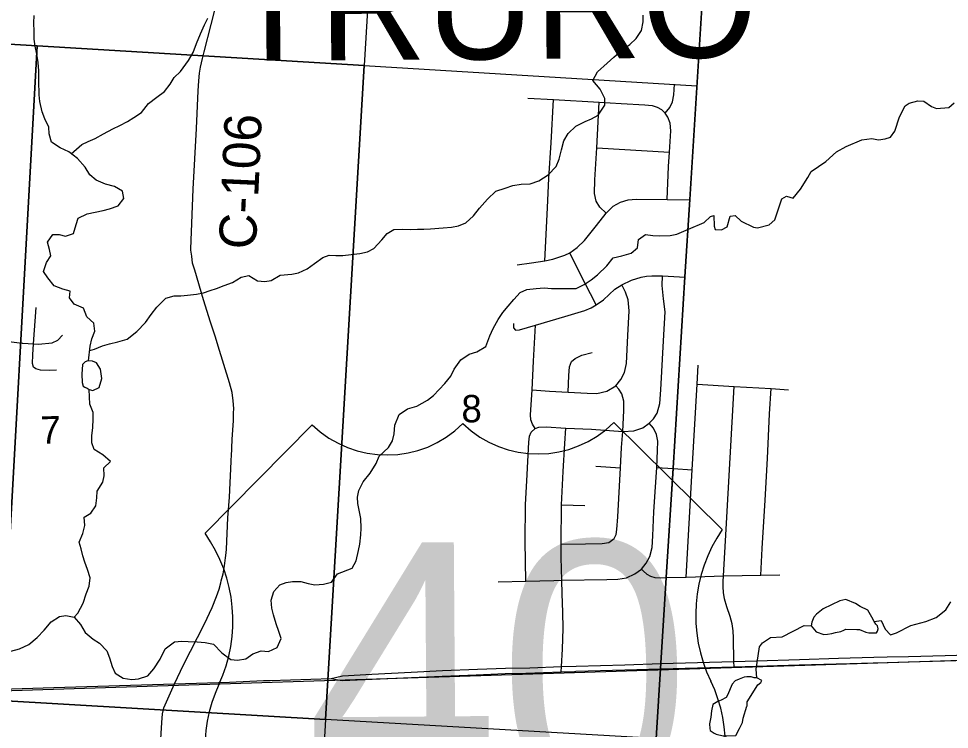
# Model space of a CAD drawing. Extents: x 114604 to 551442, y 316898 to 567001.
# Drawn here: x 262262 to 269777, y 384281 to 390020 of the extents above; entities that cross this region are included whole.
import ezdxf

# ---------------------------------------------------------------- set-up
doc = ezdxf.new("R2010")
doc.units = 0
for name, color, linetype in [('GE_P_Alignment_1000_Bearings', 7, 'Continuous'), ('GE_P_Alignment_1000_Stations', 7, 'Continuous'), ('GE_P_Alignment_100_Cardinal_Points', 7, 'Continuous'), ('GE_P_Alignment_500_Bearings', 7, 'Continuous'), ('GE_P_Alignment_500_Cardinal_Points', 7, 'Continuous'), ('GE_P_Alignment_500_Distances', 7, 'Continuous'), ('GE_P_Alignment_500_Stations', 7, 'Continuous'), ('MT_X_Edge_Line', 7, 'Continuous'), ('PM_P_Cells', 7, 'Continuous'), ('PM_P_CL_Double_Solid', 7, 'Continuous'), ('PV_X_Curb', 7, 'Continuous'), ('RD_X_RR_1', 7, 'Continuous'), ('RS_Raster1', 7, 'Continuous'), ('SN_P_Signs', 7, 'Continuous')]:
    doc.layers.add(name, color=color, linetype=linetype)

msp = doc.modelspace()

# ---------------------------------------------------------------- linework, layer by layer
at = {"layer": 'GE_P_Alignment_1000_Bearings'}
for points in [[(267424.2, 384761.3), (268525.5, 384796.3), (276184, 385040.8), (281201.1, 385170.8), (282582.5, 385211.5), (284847.9, 385265.3)], [(232892, 384843.7), (237074.9, 384701), (241131.6, 384553), (246968.2, 384346.9), (248348.6, 384299.5), (249786.5, 384301.5), (254141.3, 384374.7), (261362.9, 384568.7), (267424.2, 384761.3)]]:
    msp.add_lwpolyline(points, dxfattribs=at)
at = {"layer": 'GE_P_Alignment_1000_Stations'}
for p, q in [((264293, 384676.5), (264621.6, 384685.8)), ((264621.6, 384685.8), (264785.9, 384690.5)), ((264785.9, 384690.5), (264839.3, 384681.6))]:
    msp.add_line(p, q, dxfattribs=at)
for points in [[(267448.7, 384812.4), (268037.4, 384828.3), (268218.4, 384835.1), (268567.2, 384846.2), (268882, 384855.3), (269165.9, 384863.2), (269275.4, 384865.7)], [(269275.4, 384865.7), (269447.4, 384869.7), (269742.1, 384878.4), (270013.8, 384886.2), (270153.6, 384889.2)], [(264785.9, 384690.5), (264876.2, 384713.6), (265113.6, 384726.7), (265432, 384743.6), (265683, 384755.5), (265965.7, 384767.7), (266193.3, 384774.7), (266389.1, 384778.6), (266645.1, 384788.8), (266763.4, 384792), (267155.5, 384803), (267448.7, 384812.4)], [(267446, 384769.8), (268039.4, 384786.5), (268214.2, 384791), (268563, 384802.1), (268862.3, 384810.8)], [(268862.3, 384810.8), (268877.8, 384811.2), (269161.6, 384819.1), (269274.3, 384821.7)], [(269274.3, 384821.7), (269443.2, 384825.6), (269737.9, 384834.3), (270009.6, 384842.1), (270149.4, 384845.1)], [(264839.3, 384681.6), (264876.7, 384675.3), (265117.3, 384685.3), (265434.3, 384699.6), (265680.8, 384711.6), (265955.1, 384722.3), (266191.1, 384730.8), (266358.4, 384735.8), (266642.9, 384744.9), (266750, 384749.4)], [(266750, 384749.4), (266760.7, 384749.8), (267156.1, 384760.3), (267446, 384769.8)], [(261106.4, 384568.3), (261261.9, 384576.6), (261403.8, 384583.7), (261678.9, 384589.9), (262120.2, 384606.5), (262546.6, 384618.3), (263520.8, 384647.5), (263965.5, 384661.7), (264238.2, 384674.8)], [(264238.2, 384674.8), (264243.7, 384675.1), (264293, 384676.5)]]:
    msp.add_lwpolyline(points, dxfattribs=at)
at = {"layer": 'GE_P_Alignment_100_Cardinal_Points'}
for p, q in [((266929.6, 388977.3), (267516.6, 388941.7)), ((262381.6, 387394.1), (262404.3, 387688.5)), ((266922.3, 386405.8), (267121.8, 386393.4)), ((267414.6, 386394.3), (267546.8, 386387.8)), ((267546.8, 386387.8), (267700.5, 386377.2)), ((266645.7, 386093.6), (266834.4, 386088.8))]:
    msp.add_line(p, q, dxfattribs=at)
for points in [[(267497.1, 388558.4), (267509.8, 388824.7), (267516.6, 388941.7), (267527.1, 389113.8), (267521.4, 389174.6), (267502.9, 389224.2), (267482.1, 389257.6), (267520.4, 389301), (267542.3, 389348.5), (267551.9, 389404.2), (267557.7, 389490.2)], [(266374.4, 389378.6), (266579.9, 389366.7), (266948.6, 389344.8), (267128.2, 389335.6), (267317.3, 389322.9), (267378.2, 389317.5), (267417.4, 389304.9), (267451.5, 389285.3), (267482.1, 389257.6)], [(266509.7, 388065.1), (266531.2, 388492.9), (266544.1, 388732.3), (266560.7, 389017.9), (266579.9, 389366.7)], [(267005.9, 388450.1), (266954.1, 388496.6), (266923.9, 388547.2), (266911.2, 388608), (266913.3, 388718), (266929.6, 388977.3), (266948.6, 389344.8)], [(266288.3, 388031.9), (266401.6, 388048), (266509.7, 388065.1), (266576.3, 388076.7), (266670.9, 388109), (266711.7, 388128), (266770.5, 388170.6), (266832, 388229.5), (266928.3, 388349.5), (267005.9, 388450.1), (267062.9, 388504.4), (267121.1, 388537.6), (267183, 388556.1), (267248.5, 388563.1), (267497.1, 388558.4), (267681.8, 388555.7)], [(266924.2, 387708.9), (266790.6, 387970.6), (266711.7, 388128)], [(266258.3, 387558.4), (266256.8, 387522.2), (266274.5, 387504.7), (266306.1, 387506.7), (266436.3, 387544.1), (266670.9, 387615.8), (266834.4, 387664.4), (266884, 387684.1), (266924.2, 387708.9), (266985.3, 387750.3), (267075.3, 387834.6), (267131, 387870), (267210.8, 387908.6), (267289.6, 387932), (267331.8, 387940.6), (267374.7, 387944), (267460.7, 387943.6), (267643, 387932.8)], [(267290.6, 385573.8), (267327.7, 385622.7), (267358.3, 385677.9), (267375.9, 385750.5), (267381.7, 385844.2), (267391.4, 386036.1), (267401.3, 386200), (267414.6, 386394.3), (267421.2, 386533), (267423, 386606.8), (267413.2, 386662.3), (267387.7, 386714.1), (267352.9, 386753.1), (267387.7, 386789), (267417.2, 386833.7), (267440.1, 386911.1), (267448, 387021.7), (267469.7, 387418.5), (267480.9, 387652), (267469.3, 387756), (267457.4, 387863.6), (267460.7, 387943.6)], [(267069.8, 385820.9), (267086.5, 385853.2), (267093.2, 385895.9), (267100.1, 385997.8), (267121.8, 386393.4), (267130.5, 386557.2), (267139.5, 386687.2), (267148.2, 386856.9), (267148.9, 386931.8), (267132.7, 386989.6), (267108.4, 387026.8), (267084.8, 387055.3), (267125.4, 387104.8), (267153.1, 387162.3), (267169.5, 387236.1), (267181.9, 387460.3), (267192.7, 387660.4), (267182.7, 387749.3), (267160.6, 387812.3), (267131, 387870)], [(266357.6, 385476.3), (266350.7, 385796.5), (266354.4, 386094.9), (266367.2, 386340.1), (266381.7, 386599.3), (266387.2, 386647.9), (266401, 386680.8), (266433, 386710.7), (266410.5, 386746.2), (266397.9, 386780.7), (266395.3, 386820.4), (266409.6, 387022.4), (266420.3, 387254.1), (266436.3, 387544.1)], [(262139.3, 387418.5), (262290.6, 387400.3), (262295.6, 387399.7), (262381.6, 387394.1), (262423.2, 387391.4), (262533.2, 387401.5), (262579.5, 387424.8), (262616.1, 387464.2)], [(262567.4, 387180.4), (262513.5, 387179.3), (262439.7, 387182.6), (262399.9, 387191.4), (262382.2, 387205.7), (262374.7, 387235.9), (262375.9, 387304.1), (262381.6, 387394.1)], [(266699.4, 387004.7), (266704.2, 387137.6), (266709, 387208.4), (266726.2, 387250.6), (266754.7, 387276), (266808.9, 387302.7), (266893, 387322.7)], [(267652.1, 385510.5), (267700.5, 386377.2), (267741.3, 387068.2), (267748.2, 387221.4)], [(266409.6, 387022.4), (266547.2, 387013), (266699.4, 387004.7), (266852.1, 386995.3), (266929.9, 386993.5), (267010.5, 387011.7), (267084.8, 387055.3)], [(267741.3, 387068.2), (268039.7, 387050.7), (268338, 387033.3), (268479.2, 387023.4)], [(268039.4, 384786.5), (268037.4, 384828.3), (268034.5, 385020.5), (268030.8, 385076.3), (268023.3, 385132.7), (268008.3, 385191.6), (267980.5, 385269.9), (267961.4, 385335.8), (267952.5, 385385.1), (267949.6, 385431.9), (267951.3, 385475.3), (267953.5, 385519.8), (267975, 385897.6), (268039.7, 387050.7)], [(268253.7, 385526.3), (268266.3, 385741.5), (268288.6, 386131.6), (268309.4, 386468.3), (268325.9, 386828.1), (268338, 387033.3)], [(266433, 386710.7), (266463.3, 386720.3), (266522.4, 386723.7), (266681, 386713.1), (266886.4, 386704.1), (267139.5, 386687.2), (267229.9, 386691.9), (267302.2, 386715.9), (267352.9, 386753.1)], [(266648.6, 385484.7), (266643.2, 385668), (266643.6, 385775.1), (266645.7, 386093.6), (266659.5, 386363.1), (266673.1, 386589), (266681, 386713.1)], [(266643.6, 385775.1), (266839, 385778.2), (266973.5, 385782.1), (267027.3, 385790.1), (267069.8, 385820.9)], [(266133.3, 385473.3), (266357.6, 385476.3), (266582.8, 385483.7), (266648.6, 385484.7), (267012, 385490.2), (267098.7, 385494.6), (267169.4, 385505.7), (267238.2, 385537.8), (267290.6, 385573.8), (267306.6, 385557), (267333, 385535), (267364.5, 385518.1), (267397.7, 385507.9), (267444.5, 385504.7), (267491.9, 385506.2)], [(266642.9, 384744.9), (266645.1, 384788.8), (266652.1, 384929.2), (266657.3, 385095.4), (266654.6, 385227), (266651.8, 385376.2), (266648.6, 385484.7)], [(267491.9, 385506.2), (267652.1, 385510.5), (267953.5, 385519.8), (268253.7, 385526.3), (268407.4, 385530)]]:
    msp.add_lwpolyline(points, dxfattribs=at)
at = {"layer": 'GE_P_Alignment_500_Bearings'}
for points in [[(263653.4, 388162), (263670.7, 388643.9), (263697.2, 389133.7), (263710.8, 389436), (263716.3, 389517.4), (263723.4, 389579.7), (263731.3, 389628.3), (263746.5, 389697.5), (263759.8, 389752.3), (263872.7, 390194.9), (263918.7, 390377), (263932.2, 390494.1), (264011.8, 391125.5), (264046.9, 391405.8), (264064.3, 391616.7)], [(263850.3, 387447.7), (263811.8, 387570), (263755.8, 387748.1), (263683.6, 387989.5), (263666.8, 388044.2), (263660.3, 388100.9), (263653.1, 388151.5), (263653.4, 388162)], [(263998, 386833.4), (263998.8, 386870.7), (263994.9, 386933.4), (263984.9, 387000.3), (263965.8, 387078.2), (263872.7, 387376.3), (263850.3, 387447.7)], [(263979.3, 386463.2), (263980.2, 386483.2), (263986.4, 386621.2), (263996.7, 386774.8), (263998, 386833.4)], [(263894, 385463.5), (263898.1, 385479), (263913.4, 385536.5), (263923.2, 385602.3), (263932.2, 385666.7), (263937.5, 385705.2), (263939, 385737.2), (263951.9, 385988.7), (263964.3, 386155.3), (263978.4, 386443.2), (263979.3, 386463.2)], [(263520.8, 384647.5), (263594, 384801.2), (263761.6, 385131.8), (263823.7, 385264.4), (263859.4, 385352.9), (263880.1, 385411.8), (263894, 385463.5)], [(263284.8, 381978.8), (263287.7, 382031.5), (263341.7, 382932.4), (263367.8, 383401.9), (263389.2, 383785.4), (263398.6, 383932), (263402.8, 384068.9), (263418.2, 384335.7), (263424.6, 384405), (263434.6, 384455.3), (263520.8, 384647.5)]]:
    msp.add_lwpolyline(points, dxfattribs=at)
at = {"layer": 'GE_P_Alignment_500_Cardinal_Points'}
for p, q in [((264630.8, 386740.6), (263766.9, 385864.2)), ((267943.7, 385894.5), (267067.2, 386758.3))]:
    msp.add_line(p, q, dxfattribs=at)
for centre, radius, start, end in [((265235.4, 387366.5), 870.2, 225.98822, 314.84223), ((266453.6, 387375.3), 870.2, 225.98824, 314.84224), ((262774.1, 385158.2), 1218.2, 334.96234, 35.41615), ((268946.6, 385202.9), 1218.2, 145.41431, 205.86812), ((264984.2, 384132.5), 1218.2, 155.24712, 271.05347), ((266751.6, 384145.3), 1218.2, 269.77698, 25.58332)]:
    msp.add_arc(centre, radius, start, end, dxfattribs=at)
at = {"layer": 'GE_P_Alignment_500_Distances'}
for points in [[(261271.7, 392664.4), (264157.4, 392496.6), (267913.7, 392301.8), (267868.6, 391576.8), (267680.6, 388558.5), (267641.8, 387935.6), (267545.6, 386390.6), (267545.5, 386387.7), (267490.7, 385509), (267490.7, 385507.9), (267447.5, 384815.2), (267444.9, 384772.6), (267298.6, 382423.6), (267247.3, 381600.8), (267082, 378947.2), (264549.9, 379101.6), (259158.7, 379430.3)], [(267082, 378947.2), (267247.3, 381600.8), (267298.6, 382423.6), (267444.9, 384772.6), (267447.5, 384815.2), (267490.7, 385507.9), (267490.7, 385509), (267545.5, 386387.7), (267545.6, 386390.6), (267641.8, 387935.6), (267680.6, 388558.5), (267868.6, 391576.8), (267913.7, 392301.8), (269532.2, 392169.1), (270796.8, 392126.6), (271237.5, 392121.7), (272491, 392012), (274510.2, 391914.1), (274550.9, 391915.6), (275173.9, 391893.8), (275862.7, 391869.4), (277595.5, 391782.5), (282097.8, 391536.1), (284847.9, 391378.8)]]:
    msp.add_lwpolyline(points, dxfattribs=at)
at = {"layer": 'MT_X_Edge_Line'}
for points in [[(262830.4, 387025.9), (262860.4, 387018), (262912.3, 387042.1), (262934.1, 387114.2), (262924.1, 387188.4), (262890.1, 387240.4), (262858.1, 387254.4), (262820.2, 387256.4), (262798.2, 387248.3), (262778.3, 387226.3), (262772.4, 387150.1), (262774.4, 387082)], [(262774.4, 387082), (262783.4, 387052.1), (262797, 387043.8), (262814.9, 387035), (262830.4, 387025.9)], [(269169, 385152.7), (269150.8, 385186.7), (269118.5, 385244.6), (269056.4, 385272.3), (269018.3, 385298.1), (268942.2, 385329.7), (268892.3, 385317.4), (268824.6, 385286.9), (268756.8, 385254.4), (268703.2, 385210), (268681.3, 385185.9), (268667.6, 385145.7), (268661.8, 385115.6)], [(268661.8, 385115.6), (268702, 385069.7), (268764.1, 385048.1), (268794, 385050.3), (268827.9, 385054.5), (268857.9, 385062.7), (268899.8, 385071), (268923.7, 385083.1), (268941.6, 385089.2), (269029.5, 385087.8), (269051.5, 385087.9), (269103.6, 385066.2), (269127.6, 385060.3), (269189.5, 385060.7), (269197.4, 385072.8), (269203.3, 385092.8), (269197.2, 385116.8), (269183.1, 385130.8), (269169, 385152.7)], [(268222.8, 384696.1), (268200.8, 384696), (268176.8, 384703.9), (268140.8, 384705.7), (268118.8, 384703.5), (268079, 384685.2), (268047.1, 384673), (268023.3, 384646.8), (267985.9, 384556.4), (267976, 384538.3), (267934.2, 384516), (267906.3, 384505.8), (267866.4, 384481.6), (267856.8, 384431.4), (267851.1, 384379.3), (267839.4, 384325.1), (267843.6, 384289), (267845.7, 384273), (267877.8, 384251.2), (267893.8, 384241.3)], [(267893.8, 384241.3), (267949.9, 384227.6), (267979.8, 384229.7), (268053.7, 384230.2), (268083.4, 384288.5), (268107, 384336.7), (268112.8, 384370.8), (268142.2, 384467.2), (268144.2, 384471.2), (268144, 384503.3), (268229.1, 384640.1), (268255, 384658.2), (268262.8, 384676.3), (268222.8, 384696.1)]]:
    msp.add_lwpolyline(points, dxfattribs=at)
at = {"layer": 'PM_P_Cells'}
for points in [[(262826.2, 387256), (262840, 387374.6), (262853.9, 387434.7), (262877.8, 387494.9), (262867.8, 387561), (262811.8, 387613), (262785.8, 387683.1), (262709.9, 387713.1), (262673.9, 387765.2), (262677.8, 387819.3), (262617.9, 387835.2), (262547.9, 387861.2), (262498, 387927.3), (262464, 387979.3), (262487.8, 388051.5), (262521.7, 388105.7), (262511.7, 388155.7), (262495.7, 388215.8), (262537.5, 388278), (262589.4, 388278), (262641.4, 388262.1), (262705.2, 388284.2), (262727.1, 388356.4), (262743, 388408.5), (262814.9, 388444.6), (262944.7, 388470.8), (262996.6, 388484.9), (263066.4, 388509), (263110.3, 388567.2), (263100.2, 388625.3), (263036.3, 388665.3), (262964.4, 388683.2), (262888.5, 388715.2), (262836.5, 388759.2), (262798.5, 388819.3), (262738.5, 388891.4), (262666.6, 388943.4), (262596.7, 388975.4), (262526.7, 389021.4), (262508.7, 389089.5), (262504.6, 389143.6), (262474.6, 389209.7), (262450.6, 389267.8), (262432.5, 389349.9), (262428.5, 389404), (262424.4, 389516.2), (262424.3, 389598.3), (262420.2, 389666.5), (262408.2, 389732.6), (262394.1, 389798.7), (262388, 389854.8), (262386, 389914.9), (262385.9, 389985), (262387.8, 390045.1)], [(262836.1, 387341.1), (262874, 387350.6), (262939.9, 387376.7), (262995.7, 387394.8), (263061.6, 387408.9), (263137.5, 387431.1), (263217.3, 387493.3), (263287.1, 387565.5), (263332.9, 387629.7), (263378.8, 387689.8), (263450.6, 387764), (263516.5, 387782.1), (263572.4, 387782.2), (263626.3, 387786.3), (263698.2, 387794.4), (263754.1, 387804.5), (263808, 387824.6), (263859.9, 387840.6), (263921.7, 387864.8), (263987.6, 387888.9), (264057.5, 387931), (264119.3, 387945.1), (264189.3, 387903.1), (264249.2, 387897.2), (264301.1, 387905.3), (264374.9, 387947.4), (264466.8, 387957.6), (264522.7, 387967.6), (264592.5, 387999.8), (264650.4, 388041.9), (264718.2, 388092.1), (264768.1, 388110.2), (264824, 388108.3), (264879.9, 388108.3), (264945.8, 388114.4), (265017.7, 388122.5), (265077.6, 388136.6), (265129.5, 388164.7), (265195.3, 388232.9), (265237.2, 388285.1), (265291, 388317.2), (265362.9, 388319.3), (265422.8, 388317.3), (265482.7, 388319.4), (265534.6, 388319.5), (265586.6, 388321.5), (265690.4, 388329.7), (265756.3, 388335.8), (265812.2, 388347.8), (265872, 388369.9), (265933.9, 388428.1), (265983.7, 388490.3), (266047.5, 388562.5), (266115.4, 388626.7), (266189.2, 388650.8), (266253.1, 388673), (266319, 388683.1), (266390.9, 388687.1), (266462.7, 388711.3), (266538.5, 388757.4), (266602.4, 388825.6), (266626.3, 388883.8), (266644.1, 388959.9), (266664, 389032.1), (266697.9, 389092.3), (266761.7, 389152.4), (266835.6, 389188.6), (266887.5, 389210.7), (266941.4, 389240.8), (266995.2, 389321), (266995.1, 389375.1), (266957.1, 389451.2), (266899.1, 389521.3), (266937, 389591.5), (267012.8, 389659.7), (267066.6, 389707.8), (267132.5, 389764), (267196.3, 389812.2), (267248.2, 389858.3), (267290, 389924.5), (267305.9, 389994.6), (267305.9, 390046.7)], [(262685.9, 388929.4), (262772.4, 389003.6), (262824.2, 389027.7), (262880.1, 389051.8), (262948, 389090), (263023.8, 389130.1), (263077.7, 389156.2), (263139.6, 389188.4), (263193.4, 389220.5), (263255.3, 389260.6), (263311.1, 389334.8), (263377, 389385), (263440.8, 389431.2), (263484.7, 389489.3), (263518.6, 389545.5), (263568.4, 389593.6), (263634.2, 389681.8), (263672.1, 389746), (263698, 389818.2), (263729.8, 389896.3), (263763.7, 389968.5), (263789.6, 390022.7)], [(267670.7, 388318.9), (267797.2, 388374.6), (267846.9, 388423), (267874.8, 388429.1), (267877.4, 388343), (267885.5, 388317), (267937.4, 388315.3), (267983.3, 388337.6), (268006.7, 388425.9), (268048.6, 388430.2), (268096.9, 388384.4), (268195, 388336.9), (268229, 388331.1), (268322.8, 388353.7), (268366.5, 388394), (268425.4, 388564.7), (268461.2, 388585), (268515.3, 388569.3), (268574.8, 388643.8), (268634.1, 388738.3), (268661.8, 388784.6), (268779.2, 388865.4), (268864.6, 388944.1), (268944.3, 388988.6), (269069.8, 389041.5), (269149.7, 389052), (269203.7, 389042.3), (269259.6, 389048.7), (269301.4, 389063), (269337.1, 389111.3), (269374.4, 389227.7), (269419.8, 389316.1), (269453.6, 389338.4), (269521.4, 389356.8), (269571.4, 389353.1), (269633.6, 389311.4), (269673.6, 389293.6), (269773.5, 389302.2), (269815.2, 389338.6)], [(264836.8, 385537.4), (264954.5, 385581.6), (264986.4, 385641.7), (265006.3, 385723.9), (265016.2, 385776), (265026.1, 385852.2), (265028.1, 385906.3), (265024, 385982.4), (265014, 386038.5), (265001.9, 386104.6), (264997.9, 386156.7), (265007.8, 386210.9), (265043.6, 386279), (265099.5, 386349.2), (265149.3, 386427.4), (265173.2, 386487.6), (265247, 386555.8), (265280.9, 386609.9), (265294.8, 386666.1), (265298.7, 386736.2), (265334.6, 386822.4), (265402.4, 386868.6), (265476.3, 386890.7), (265562.1, 386938.9), (265612, 386977), (265703.7, 387073.3), (265751.6, 387133.5), (265777.5, 387189.6), (265831.3, 387265.8), (265899.1, 387310), (265961, 387328.1), (266032.9, 387372.2), (266066.7, 387458.5), (266094.6, 387516.6), (266134.5, 387590.8), (266170.3, 387646.9), (266214.2, 387699.1), (266260.1, 387753.2), (266311.9, 387807.4), (266365.8, 387833.5), (266441.7, 387841.6), (266505.6, 387845.7), (266565.5, 387841.8), (266641.4, 387839.8), (266703.3, 387839.9), (266763.2, 387842), (266827, 387872.1), (266884.9, 387910.3), (266936.8, 387952.4), (267010.6, 388022.6), (267062.4, 388088.8), (267132.3, 388104.9), (267208.1, 388127), (267258, 388169.2), (267265.9, 388237.3), (267323.8, 388277.5), (267383.7, 388267.5), (267439.6, 388265.6), (267523.5, 388267.7), (267575.4, 388279.8), (267670.7, 388318.9)], [(262710.6, 385186.3), (262740.5, 385220.4), (262784.3, 385298.6), (262806.2, 385374.7), (262830.1, 385436.9), (262840, 385505), (262818, 385571.1), (262796, 385631.2), (262779.9, 385683.3), (262765.9, 385737.4), (262749.9, 385791.5), (262779.7, 385861.6), (262797.6, 385925.8), (262791.6, 385993.9), (262845.5, 386026), (262885.3, 386086.2), (262893.3, 386150.3), (262895.2, 386204.4), (262943, 386276.6), (262953, 386328.7), (262950.9, 386392.9), (263002.8, 386443), (262942.8, 386497.1), (262870.9, 386541.1), (262852.8, 386595.1), (262852.8, 386651.2), (262860.7, 386719.4), (262864.6, 386785.5), (262864.5, 386839.6), (262836.5, 386907.7), (262831.6, 387025.6)], [(262197.7, 384911.1), (262269.6, 384931.3), (262343.4, 384967.4), (262411.2, 385021.6), (262467.1, 385081.8), (262524.9, 385150), (262590.8, 385192.1), (262642.7, 385200.2), (262710.6, 385186.3), (262762.6, 385128.2), (262798.6, 385064.1), (262862.5, 385008.1), (262914.5, 384976.1), (262974.4, 384914), (262996.5, 384857.9), (263016.5, 384787.8), (263042.5, 384735.7), (263106.5, 384693.7), (263176.4, 384683.8), (263230.3, 384687.9), (263304.1, 384714), (263354, 384770.2), (263403.8, 384848.4), (263445.7, 384930.6), (263519.5, 384986.8), (263579.4, 384992.9), (263631.3, 384990.9), (263703.2, 384987), (263767.1, 384983.1), (263835, 384969.1), (263903, 384899), (263974.9, 384845), (264028.8, 384839.1), (264096.7, 384851.2), (264152.6, 384891.3), (264220.4, 384915.4), (264280.4, 384909.5), (264348.2, 384941.6), (264382.1, 385013.8), (264362, 385071.9), (264340, 385134), (264320, 385206.1), (264305.9, 385260.2), (264299.9, 385324.3), (264323.8, 385394.5), (264371.6, 385448.7), (264421.5, 385466.7), (264473.4, 385474.8), (264541.3, 385474.9), (264599.3, 385458.9), (264653.2, 385447), (264723.1, 385453.1), (264786.9, 385469.2), (264836.8, 385537.4)], [(269169, 385152.7), (269226.9, 385161.1), (269257.2, 385091.2), (269301.5, 385043.3), (269351.3, 385059.7), (269464.8, 385120.5), (269586.5, 385151.3), (269670.2, 385183.8), (269747.8, 385246.4), (269789.3, 385310.8)], [(268222.8, 384696.1), (268216.3, 384766.2), (268245.2, 384946.7), (268269, 384979), (268332.7, 385021.4), (268426.6, 385028), (268603.8, 385119.3), (268661.8, 385115.6)]]:
    msp.add_lwpolyline(points, dxfattribs=at)
at = {"layer": 'RS_Raster1'}
for points in [[(269775.6, 396298.7), (269696.2, 394952.5), (269532.2, 392169.1), (267913.7, 392301.8), (267868.6, 391576.8), (267680.6, 388558.5), (267641.8, 387935.6), (267545.6, 386390.6), (267545.5, 386387.7), (267490.7, 385509), (267490.7, 385507.9), (267447.5, 384815.2), (267444.9, 384772.6), (267298.6, 382423.6), (267247.3, 381600.8), (267082, 378947.2), (264549.9, 379101.6), (259158.7, 379430.3)], [(267082, 378947.2), (267247.3, 381600.8), (267298.6, 382423.6), (267444.9, 384772.6), (267447.5, 384815.2), (267490.7, 385507.9), (267490.7, 385509), (267545.5, 386387.7), (267545.6, 386390.6), (267641.8, 387935.6), (267680.6, 388558.5), (267868.6, 391576.8), (267913.7, 392301.8), (269532.2, 392169.1), (269696.2, 394952.5), (269775.6, 396298.7)]]:
    msp.add_lwpolyline(points, dxfattribs=at)
at = {"layer": 'SN_P_Signs'}
for points in [[(259910.4, 392740.8), (264181.6, 392520.3), (265222.4, 392465), (265051.2, 389641.9), (262411.9, 389801), (259755, 389959.7)], [(259755, 389959.7), (262411.9, 389801), (262116.9, 384513.9), (259459.2, 384663.6)], [(262411.9, 389801), (265051.2, 389641.9), (264739.3, 384361.7), (262116.9, 384513.9)], [(265051.2, 389641.9), (267739.2, 389478.2), (267407.7, 384207.7), (264739.3, 384361.7)], [(262116.9, 384513.9), (264739.3, 384361.7), (264439, 379121), (261768.5, 379295.2)]]:
    msp.add_lwpolyline(points, close=True, dxfattribs=at)

# ---------------------------------------------------------------- texts
at = {"layer": 'GE_P_Alignment_500_Cardinal_Points'}
msp.add_text('40', height=2088.43, rotation=0.41522, dxfattribs=at).set_placement((264589.5, 383694.6))
at = {"layer": 'GE_P_Alignment_500_Stations'}
msp.add_text('TRURO', height=900.06, rotation=0.41525, dxfattribs=at).set_placement((263952.5, 389677))
at = {"layer": 'PM_P_CL_Double_Solid'}
msp.add_text('C-106', height=300.02, rotation=87.41696, dxfattribs=at).set_placement((264177.1, 388152.5))
at = {"layer": 'PV_X_Curb'}
for s, rotation, p in [('8', 0.41526, (265837.9, 386759.7)), ('7', 0.41517, (262437.7, 386588.2))]:
    msp.add_text(s, height=221, rotation=rotation, dxfattribs=at).set_placement(p)
at = {"layer": 'RD_X_RR_1'}
for s, p in [('0', (265863.2, 384732.7)), ('/', (265863.3, 384732.7)), ('40', (265658.3, 384524.2))]:
    msp.add_text(s, height=1, rotation=0.41523, dxfattribs=at).set_placement(p)

doc.saveas('drawing.dxf')
